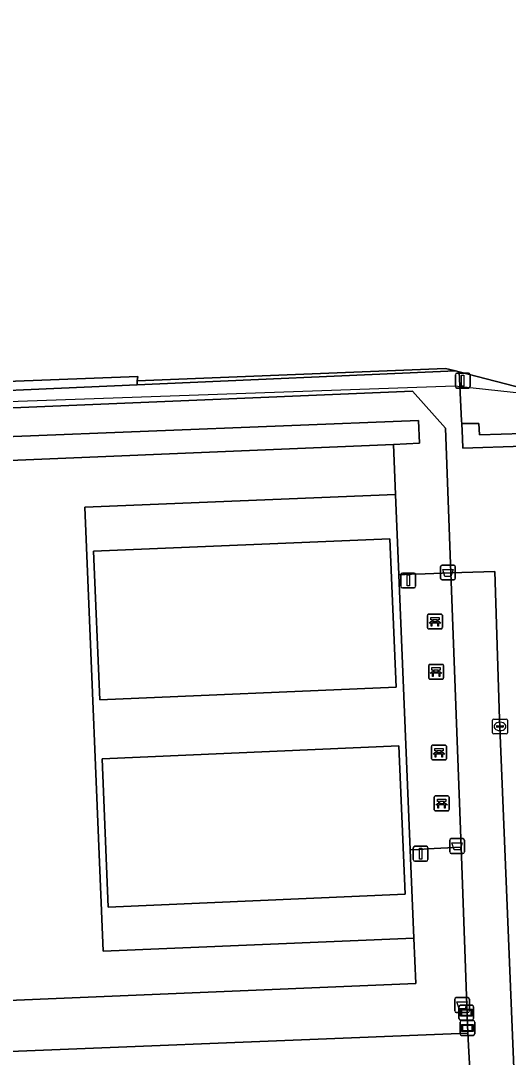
# Model space of a CAD drawing. Extents: x 162510 to 163918, y 388494 to 389774.
# Drawn here: x 162664.2 to 162697.1, y 388675.4 to 388745.4 of the extents above; entities that cross this region are included whole.
import ezdxf

# ---------------------------------------------------------------- set-up
doc = ezdxf.new("R2010")
doc.units = 0
for name, color, linetype in [('IMGEO_Afvalbak', 7, 'Continuous'), ('IMGEO_Bank', 7, 'Continuous'), ('IMGEO_Groenvoorziening', 7, 'Continuous'), ('IMGEO_Haag', 7, 'Continuous'), ('IMGEO_Hek', 7, 'Continuous'), ('IMGEO_Informatiebord', 7, 'Continuous'), ('IMGEO_Kolk', 7, 'Continuous'), ('IMGEO_Lichtmast', 7, 'Continuous'), ('IMGEO_Terreindeel_gesloten', 7, 'Continuous'), ('IMGEO_Voetpad_gesloten', 7, 'Continuous'), ('IMGEO_Voetpad_open', 7, 'Continuous')]:
    doc.layers.add(name, color=color, linetype=linetype)

msp = doc.modelspace()

# ---------------------------------------------------------------- linework, layer by layer
at = {"layer": 'IMGEO_Afvalbak'}
for p, q in [((162692.527, 388707.734), (162692.527, 388708.534)), ((162692.527, 388708.534), (162692.527, 388707.734)), ((162692.627, 388708.634), (162693.417, 388708.634)), ((162693.417, 388708.634), (162692.627, 388708.634)), ((162693.517, 388708.534), (162693.517, 388707.734)), ((162693.517, 388707.734), (162693.517, 388708.534)), ((162693.417, 388707.634), (162692.627, 388707.634)), ((162692.627, 388707.634), (162693.417, 388707.634)), ((162693.143, 388689.253), (162693.143, 388690.053)), ((162693.143, 388690.053), (162693.143, 388689.253)), ((162693.243, 388690.153), (162694.033, 388690.153)), ((162694.033, 388690.153), (162693.243, 388690.153)), ((162694.133, 388690.053), (162694.133, 388689.253)), ((162694.133, 388689.253), (162694.133, 388690.053)), ((162694.033, 388689.153), (162693.243, 388689.153)), ((162693.243, 388689.153), (162694.033, 388689.153)), ((162693.479, 388678.508), (162693.479, 388679.308)), ((162693.479, 388679.308), (162693.479, 388678.508)), ((162693.579, 388679.408), (162694.369, 388679.408)), ((162694.369, 388679.408), (162693.579, 388679.408)), ((162694.469, 388679.308), (162694.469, 388678.508)), ((162694.469, 388678.508), (162694.469, 388679.308)), ((162694.369, 388678.408), (162693.579, 388678.408)), ((162693.579, 388678.408), (162694.369, 388678.408))]:
    msp.add_line(p, q, dxfattribs=at)
for points in [[(162692.67, 388708.348), (162693.374, 388708.348), (162693.225, 388707.878), (162692.819, 388707.878), (162692.67, 388708.348)], [(162693.286, 388689.867), (162693.99, 388689.867), (162693.841, 388689.397), (162693.435, 388689.397), (162693.286, 388689.867)], [(162693.622, 388679.122), (162694.326, 388679.122), (162694.177, 388678.652), (162693.771, 388678.652), (162693.622, 388679.122)]]:
    msp.add_lwpolyline(points, dxfattribs=at)
for centre, start, end in [((162692.627, 388708.534), 90, 180), ((162692.627, 388708.534), 90, 180), ((162693.417, 388708.534), 0, 90), ((162693.417, 388708.534), 360, 90), ((162692.627, 388707.734), 180, 270), ((162692.627, 388707.734), 180, 270), ((162693.417, 388707.734), 270, 0), ((162693.417, 388707.734), 270, 0), ((162693.243, 388690.053), 90, 180), ((162693.243, 388690.053), 90, 180), ((162694.033, 388690.053), 0, 90), ((162694.033, 388690.053), 360, 90), ((162693.243, 388689.253), 180, 270), ((162693.243, 388689.253), 180, 270), ((162694.033, 388689.253), 270, 0), ((162694.033, 388689.253), 270, 0), ((162693.579, 388679.308), 90, 180), ((162693.579, 388679.308), 90, 180), ((162694.369, 388679.308), 0, 90), ((162694.369, 388679.308), 360, 90), ((162693.579, 388678.508), 180, 270), ((162693.579, 388678.508), 180, 270), ((162694.369, 388678.508), 270, 0), ((162694.369, 388678.508), 270, 0)]:
    msp.add_arc(centre, 0.1, start, end, dxfattribs=at)
at = {"layer": 'IMGEO_Bank'}
for p, q in [((162691.644, 388704.403), (162691.644, 388705.244)), ((162691.644, 388705.244), (162691.644, 388704.403)), ((162691.719, 388705.328), (162692.56, 388705.328)), ((162692.56, 388705.328), (162691.719, 388705.328)), ((162692.341, 388704.726), (162691.948, 388704.726)), ((162691.953, 388704.834), (162691.953, 388704.94)), ((162691.997, 388704.94), (162691.997, 388704.834)), ((162692.285, 388704.946), (162692.003, 388704.946)), ((162692.003, 388704.828), (162692.285, 388704.828)), ((162692.291, 388704.834), (162692.291, 388704.94)), ((162692.335, 388704.94), (162692.335, 388704.834)), ((162692.644, 388705.253), (162692.644, 388704.412)), ((162692.644, 388704.412), (162692.644, 388705.253)), ((162692.569, 388704.328), (162691.728, 388704.328)), ((162691.728, 388704.328), (162692.569, 388704.328)), ((162691.721, 388701.007), (162691.721, 388701.848)), ((162691.721, 388701.848), (162691.721, 388701.007)), ((162691.796, 388701.932), (162692.637, 388701.932)), ((162692.637, 388701.932), (162691.796, 388701.932)), ((162692.721, 388701.857), (162692.721, 388701.016)), ((162692.721, 388701.016), (162692.721, 388701.857)), ((162692.418, 388701.33), (162692.025, 388701.33)), ((162692.03, 388701.438), (162692.03, 388701.544)), ((162692.074, 388701.544), (162692.074, 388701.438)), ((162692.362, 388701.55), (162692.08, 388701.55)), ((162692.08, 388701.432), (162692.362, 388701.432)), ((162692.368, 388701.438), (162692.368, 388701.544)), ((162692.412, 388701.544), (162692.412, 388701.438)), ((162692.646, 388700.932), (162691.805, 388700.932)), ((162691.805, 388700.932), (162692.646, 388700.932)), ((162691.917, 388695.549), (162691.917, 388696.39)), ((162691.917, 388696.39), (162691.917, 388695.549)), ((162691.992, 388696.474), (162692.833, 388696.474)), ((162692.833, 388696.474), (162691.992, 388696.474)), ((162692.917, 388696.399), (162692.917, 388695.558)), ((162692.917, 388695.558), (162692.917, 388696.399)), ((162692.614, 388695.872), (162692.221, 388695.872)), ((162692.226, 388695.98), (162692.226, 388696.086)), ((162692.27, 388696.086), (162692.27, 388695.98)), ((162692.558, 388696.092), (162692.276, 388696.092)), ((162692.276, 388695.974), (162692.558, 388695.974)), ((162692.564, 388695.98), (162692.564, 388696.086)), ((162692.608, 388696.086), (162692.608, 388695.98)), ((162692.842, 388695.474), (162692.001, 388695.474)), ((162692.001, 388695.474), (162692.842, 388695.474)), ((162692.096, 388692.111), (162692.096, 388692.952)), ((162692.096, 388692.952), (162692.096, 388692.111)), ((162692.171, 388693.036), (162693.012, 388693.036)), ((162693.012, 388693.036), (162692.171, 388693.036)), ((162693.096, 388692.961), (162693.096, 388692.12)), ((162693.096, 388692.12), (162693.096, 388692.961)), ((162693.021, 388692.036), (162692.18, 388692.036)), ((162692.18, 388692.036), (162693.021, 388692.036)), ((162692.793, 388692.434), (162692.4, 388692.434)), ((162692.405, 388692.542), (162692.405, 388692.648)), ((162692.449, 388692.648), (162692.449, 388692.542)), ((162692.737, 388692.654), (162692.455, 388692.654)), ((162692.455, 388692.536), (162692.737, 388692.536)), ((162692.743, 388692.542), (162692.743, 388692.648)), ((162692.787, 388692.648), (162692.787, 388692.542))]:
    msp.add_line(p, q, dxfattribs=at)
for points in [[(162691.891, 388704.726), (162691.749, 388704.726), (162691.861, 388704.828), (162691.947, 388704.828)], [(162691.947, 388704.946), (162691.861, 388704.946), (162691.861, 388705.107), (162692.424, 388705.107), (162692.424, 388704.946), (162692.341, 388704.946)], [(162691.941, 388704.719), (162691.941, 388704.512), (162691.898, 388704.512), (162691.898, 388704.719)], [(162692.341, 388704.828), (162692.424, 388704.828), (162692.536, 388704.726), (162692.397, 388704.726)], [(162692.391, 388704.719), (162692.391, 388704.512), (162692.347, 388704.512), (162692.347, 388704.719)], [(162691.968, 388701.33), (162691.826, 388701.33), (162691.938, 388701.432), (162692.024, 388701.432)], [(162692.024, 388701.55), (162691.938, 388701.55), (162691.938, 388701.711), (162692.501, 388701.711), (162692.501, 388701.55), (162692.418, 388701.55)], [(162692.018, 388701.323), (162692.018, 388701.116), (162691.975, 388701.116), (162691.975, 388701.323)], [(162692.418, 388701.432), (162692.501, 388701.432), (162692.613, 388701.33), (162692.474, 388701.33)], [(162692.468, 388701.323), (162692.468, 388701.116), (162692.424, 388701.116), (162692.424, 388701.323)], [(162692.22, 388696.092), (162692.134, 388696.092), (162692.134, 388696.253), (162692.697, 388696.253), (162692.697, 388696.092), (162692.614, 388696.092)], [(162692.164, 388695.872), (162692.022, 388695.872), (162692.134, 388695.974), (162692.22, 388695.974)], [(162692.214, 388695.865), (162692.214, 388695.658), (162692.171, 388695.658), (162692.171, 388695.865)], [(162692.614, 388695.974), (162692.697, 388695.974), (162692.809, 388695.872), (162692.67, 388695.872)], [(162692.664, 388695.865), (162692.664, 388695.658), (162692.62, 388695.658), (162692.62, 388695.865)], [(162692.399, 388692.654), (162692.313, 388692.654), (162692.313, 388692.815), (162692.876, 388692.815), (162692.876, 388692.654), (162692.793, 388692.654)], [(162692.343, 388692.434), (162692.201, 388692.434), (162692.313, 388692.536), (162692.399, 388692.536)], [(162692.393, 388692.427), (162692.393, 388692.22), (162692.35, 388692.22), (162692.35, 388692.427)], [(162692.793, 388692.536), (162692.876, 388692.536), (162692.988, 388692.434), (162692.849, 388692.434)], [(162692.843, 388692.427), (162692.843, 388692.22), (162692.799, 388692.22), (162692.799, 388692.427)]]:
    msp.add_lwpolyline(points, dxfattribs=at)
for centre, radius, start, end in [((162691.722, 388705.25), 0.0779, 92.4484, 184.28452), ((162691.722, 388705.25), 0.0779, 92.4484, 184.28452), ((162691.891, 388704.719), 0.00671, 2.89567, 87.10433), ((162691.948, 388704.719), 0.00671, 92.89567, 177.10433), ((162691.946, 388704.939), 0.00671, 2.89567, 87.10433), ((162691.946, 388704.835), 0.00671, 272.89567, 357.10433), ((162692.003, 388704.939), 0.00671, 92.89567, 177.10433), ((162692.003, 388704.835), 0.00671, 182.89567, 267.10433), ((162692.285, 388704.939), 0.00671, 2.89567, 87.10433), ((162692.285, 388704.835), 0.00671, 272.89567, 357.10433), ((162692.342, 388704.939), 0.00671, 92.89567, 177.10433), ((162692.342, 388704.835), 0.00671, 182.89567, 267.10433), ((162692.34, 388704.719), 0.00671, 2.89567, 87.10433), ((162692.397, 388704.719), 0.00671, 92.89567, 177.10433), ((162692.566, 388705.25), 0.0779, 2.4484, 94.28452), ((162692.566, 388705.25), 0.0779, 2.4484, 94.28452), ((162691.722, 388704.406), 0.0779, 182.4484, 274.28452), ((162691.722, 388704.406), 0.0779, 182.4484, 274.28452), ((162692.566, 388704.406), 0.0779, 272.4484, 4.28452), ((162692.566, 388704.406), 0.0779, 272.4484, 4.28452), ((162691.799, 388701.854), 0.0779, 92.4484, 184.28452), ((162691.799, 388701.854), 0.0779, 92.4484, 184.28452), ((162692.643, 388701.854), 0.0779, 2.4484, 94.28452), ((162692.643, 388701.854), 0.0779, 2.4484, 94.28452), ((162691.968, 388701.323), 0.00671, 2.89567, 87.10433), ((162692.025, 388701.323), 0.00671, 92.89567, 177.10433), ((162692.023, 388701.543), 0.00671, 2.89567, 87.10433), ((162692.023, 388701.439), 0.00671, 272.89567, 357.10433), ((162692.08, 388701.543), 0.00671, 92.89567, 177.10433), ((162692.08, 388701.439), 0.00671, 182.89567, 267.10433), ((162692.362, 388701.543), 0.00671, 2.89567, 87.10433), ((162692.362, 388701.439), 0.00671, 272.89567, 357.10433), ((162692.419, 388701.543), 0.00671, 92.89567, 177.10433), ((162692.419, 388701.439), 0.00671, 182.89567, 267.10433), ((162692.417, 388701.323), 0.00671, 2.89567, 87.10433), ((162692.474, 388701.323), 0.00671, 92.89567, 177.10433), ((162691.799, 388701.01), 0.0779, 182.4484, 274.28452), ((162691.799, 388701.01), 0.0779, 182.4484, 274.28452), ((162692.643, 388701.01), 0.0779, 272.4484, 4.28452), ((162692.643, 388701.01), 0.0779, 272.4484, 4.28452), ((162691.995, 388696.396), 0.0779, 92.4484, 184.28452), ((162691.995, 388696.396), 0.0779, 92.4484, 184.28452), ((162692.839, 388696.396), 0.0779, 2.4484, 94.28452), ((162692.839, 388696.396), 0.0779, 2.4484, 94.28452), ((162691.995, 388695.552), 0.0779, 182.4484, 274.28452), ((162691.995, 388695.552), 0.0779, 182.4484, 274.28452), ((162692.164, 388695.865), 0.00671, 2.89567, 87.10433), ((162692.221, 388695.865), 0.00671, 92.89567, 177.10433), ((162692.219, 388696.085), 0.00671, 2.89567, 87.10433), ((162692.219, 388695.981), 0.00671, 272.89567, 357.10433), ((162692.276, 388696.085), 0.00671, 92.89567, 177.10433), ((162692.276, 388695.981), 0.00671, 182.89567, 267.10433), ((162692.558, 388696.085), 0.00671, 2.89567, 87.10433), ((162692.558, 388695.981), 0.00671, 272.89567, 357.10433), ((162692.615, 388696.085), 0.00671, 92.89567, 177.10433), ((162692.615, 388695.981), 0.00671, 182.89567, 267.10433), ((162692.613, 388695.865), 0.00671, 2.89567, 87.10433), ((162692.67, 388695.865), 0.00671, 92.89567, 177.10433), ((162692.839, 388695.552), 0.0779, 272.4484, 4.28452), ((162692.839, 388695.552), 0.0779, 272.4484, 4.28452), ((162692.174, 388692.958), 0.0779, 92.4484, 184.28452), ((162692.174, 388692.958), 0.0779, 92.4484, 184.28452), ((162693.018, 388692.958), 0.0779, 2.4484, 94.28452), ((162693.018, 388692.958), 0.0779, 2.4484, 94.28452), ((162692.174, 388692.114), 0.0779, 182.4484, 274.28452), ((162692.174, 388692.114), 0.0779, 182.4484, 274.28452), ((162692.343, 388692.427), 0.00671, 2.89567, 87.10433), ((162692.4, 388692.427), 0.00671, 92.89567, 177.10433), ((162692.398, 388692.647), 0.00671, 2.89567, 87.10433), ((162692.398, 388692.543), 0.00671, 272.89567, 357.10433), ((162692.455, 388692.647), 0.00671, 92.89567, 177.10433), ((162692.455, 388692.543), 0.00671, 182.89567, 267.10433), ((162692.737, 388692.647), 0.00671, 2.89567, 87.10433), ((162692.737, 388692.543), 0.00671, 272.89567, 357.10433), ((162692.794, 388692.647), 0.00671, 92.89567, 177.10433), ((162692.794, 388692.543), 0.00671, 182.89567, 267.10433), ((162692.792, 388692.427), 0.00671, 2.89567, 87.10433), ((162692.849, 388692.427), 0.00671, 92.89567, 177.10433), ((162693.018, 388692.114), 0.0779, 272.4484, 4.28452), ((162693.018, 388692.114), 0.0779, 272.4484, 4.28452)]:
    msp.add_arc(centre, radius, start, end, dxfattribs=at)
at = {"layer": 'IMGEO_Groenvoorziening'}
msp.add_lwpolyline([(162672.289, 388823.443), (162675.321, 388750.649), (162654.434, 388749.809), (162654.518, 388747.72), (162655.329, 388725.102), (162655.344, 388724.714), (162663.108, 388724.176), (162663.228, 388721.043), (162672.068, 388721.393), (162672.037, 388721.095), (162692.862, 388721.935), (162693.526, 388721.762), (162693.788, 388721.694), (162698.73, 388720.407)], dxfattribs=at)
for points in [[(162693.526, 388721.762), (162692.862, 388721.935), (162672.037, 388721.095), (162672.032, 388720.823)], [(162703.528, 388719.715), (162698.73, 388720.407), (162693.788, 388721.694), (162693.949, 388718.398), (162693.958, 388718.214), (162695.109, 388718.214), (162695.15, 388717.451), (162698.074, 388717.534), (162698.245, 388717.54), (162703.594, 388717.735), (162703.558, 388718.817)], [(162672.037, 388721.095), (162672.068, 388721.393), (162663.228, 388721.043), (162654.987, 388720.717), (162655.645, 388720.108), (162672.032, 388720.823)], [(162691.026, 388718.417), (162691.094, 388716.872), (162689.336, 388716.794), (162689.477, 388713.413), (162689.702, 388707.993), (162690.56, 388708.023), (162691.479, 388708.055), (162693.223, 388708.115), (162692.864, 388717.901), (162690.621, 388720.384), (162654.444, 388718.878), (162654.526, 388716.967)], [(162689.336, 388716.794), (162691.094, 388716.872), (162691.026, 388718.417), (162654.526, 388716.967), (162654.567, 388715.984), (162654.594, 388715.348), (162655.293, 388715.377)], [(162698.245, 388717.54), (162698.074, 388717.534), (162695.15, 388717.451), (162695.109, 388718.214), (162693.958, 388718.214), (162694.007, 388717.2), (162694.024, 388716.533), (162698.11, 388716.672), (162698.255, 388716.677)], [(162693.905, 388689.582), (162691.642, 388689.459), (162691.127, 388689.431), (162690.476, 388689.396), (162690.724, 388683.436), (162690.852, 388680.369), (162656.84, 388678.953), (162655.991, 388678.917), (162656.033, 388677.919), (162656.063, 388677.221), (162656.137, 388675.479), (162694.368, 388677.007)]]:
    msp.add_lwpolyline(points, close=True, dxfattribs=at)
at = {"layer": 'IMGEO_Haag'}
for points in [[(162689.336, 388716.794), (162691.094, 388716.872), (162691.026, 388718.417), (162654.526, 388716.967), (162654.567, 388715.984), (162654.594, 388715.348), (162655.293, 388715.377)], [(162693.958, 388718.214), (162694.007, 388717.2), (162694.024, 388716.533), (162698.11, 388716.672), (162698.255, 388716.677), (162698.245, 388717.54), (162698.074, 388717.534), (162695.15, 388717.451), (162695.109, 388718.214)]]:
    msp.add_lwpolyline(points, close=True, dxfattribs=at)
at = {"layer": 'IMGEO_Hek'}
for points in [[(162672.037, 388721.095), (162692.862, 388721.935), (162693.526, 388721.762)], [(162703.528, 388719.715), (162698.73, 388720.407), (162693.788, 388721.694)], [(162611.441, 388717.506), (162617.521, 388717.796), (162661.393, 388719.618), (162693.494, 388720.758), (162705.503, 388719.443), (162711.505, 388718.785)], [(162672.068, 388721.393), (162672.037, 388721.095)], [(162689.336, 388716.794), (162655.293, 388715.377)]]:
    msp.add_lwpolyline(points, dxfattribs=at)
at = {"layer": 'IMGEO_Informatiebord'}
for p, q in [((162693.769, 388677.991), (162693.769, 388678.791)), ((162693.769, 388678.791), (162693.769, 388677.991)), ((162693.869, 388678.891), (162694.659, 388678.891)), ((162694.659, 388678.891), (162693.869, 388678.891)), ((162694.759, 388678.791), (162694.759, 388677.991)), ((162694.759, 388677.991), (162694.759, 388678.791)), ((162693.843, 388676.959), (162693.843, 388677.759)), ((162693.843, 388677.759), (162693.843, 388676.959)), ((162694.659, 388677.891), (162693.869, 388677.891)), ((162693.869, 388677.891), (162694.659, 388677.891)), ((162693.943, 388677.859), (162694.733, 388677.859)), ((162694.733, 388677.859), (162693.943, 388677.859)), ((162694.833, 388677.759), (162694.833, 388676.959)), ((162694.833, 388676.959), (162694.833, 388677.759)), ((162694.733, 388676.859), (162693.943, 388676.859)), ((162693.943, 388676.859), (162694.733, 388676.859))]:
    msp.add_line(p, q, dxfattribs=at)
for points in [[(162693.87, 388678.623), (162694.658, 388678.623), (162694.658, 388678.159), (162693.87, 388678.159), (162693.87, 388678.623)], [(162693.935, 388678.558), (162693.935, 388678.224), (162694.593, 388678.224), (162694.593, 388678.558), (162693.935, 388678.558)], [(162693.944, 388677.591), (162694.732, 388677.591), (162694.732, 388677.127), (162693.944, 388677.127), (162693.944, 388677.591)], [(162694.009, 388677.526), (162694.009, 388677.192), (162694.667, 388677.192), (162694.667, 388677.526), (162694.009, 388677.526)]]:
    msp.add_lwpolyline(points, dxfattribs=at)
for centre, start, end in [((162693.869, 388678.791), 90, 180), ((162693.869, 388678.791), 90, 180), ((162694.659, 388678.791), 0, 90), ((162694.659, 388678.791), 360, 90), ((162693.869, 388677.991), 180, 270), ((162693.869, 388677.991), 180, 270), ((162693.943, 388677.759), 90, 180), ((162693.943, 388677.759), 90, 180), ((162694.659, 388677.991), 270, 0), ((162694.659, 388677.991), 270, 0), ((162694.733, 388677.759), 0, 90), ((162694.733, 388677.759), 360, 90), ((162693.943, 388676.959), 180, 270), ((162693.943, 388676.959), 180, 270), ((162694.733, 388676.959), 270, 0), ((162694.733, 388676.959), 270, 0)]:
    msp.add_arc(centre, 0.1, start, end, dxfattribs=at)
at = {"layer": 'IMGEO_Kolk'}
for p, q in [((162696.038, 388697.311), (162696.038, 388698.163)), ((162696.113, 388698.237), (162696.965, 388698.237)), ((162696.297, 388697.731), (162696.297, 388697.743)), ((162696.735, 388697.694), (162696.337, 388697.694)), ((162696.34, 388697.78), (162696.738, 388697.78)), ((162696.526, 388698.017), (162696.551, 388698.017)), ((162696.781, 388697.743), (162696.781, 388697.731)), ((162697.039, 388698.163), (162697.039, 388697.311)), ((162696.965, 388697.237), (162696.113, 388697.237)), ((162696.549, 388697.457), (162696.524, 388697.457))]:
    msp.add_line(p, q, dxfattribs=at)
for points in [[(162696.038, 388697.311), (162696.038, 388698.163)], [(162696.113, 388698.237), (162696.965, 388698.237)], [(162697.039, 388698.163), (162697.039, 388697.311)], [(162696.965, 388697.237), (162696.113, 388697.237)]]:
    msp.add_lwpolyline(points, dxfattribs=at)
for centre, radius, start, end in [((162696.115, 388698.161), 0.0765, 91.55205, 178.44795), ((162696.115, 388698.161), 0.0765, 91.55205, 178.44795), ((162696.337, 388697.74), 0.0403, 85.87752, 175.75265), ((162696.334, 388697.73), 0.0366, 178.93798, 274.71019), ((162696.738, 388697.737), 0.043, 264.86636, 352.45326), ((162696.742, 388697.742), 0.0386, 1.73085, 96.63898), ((162696.963, 388698.161), 0.0765, 1.55205, 88.44795), ((162696.963, 388698.161), 0.0765, 1.55205, 88.44795), ((162696.115, 388697.313), 0.0765, 181.55205, 268.44795), ((162696.115, 388697.313), 0.0765, 181.55205, 268.44795), ((162696.963, 388697.313), 0.0765, 271.55205, 358.44795), ((162696.963, 388697.313), 0.0765, 271.55205, 358.44795)]:
    msp.add_arc(centre, radius, start, end, dxfattribs=at)
for centre, major_axis, ratio, start_param, end_param in [((162696.525, 388697.737), (-0.387, 0.002), 0.722429, 4.712389, 7.853982), ((162696.55, 388697.737), (-0.39, 0.002), 0.717154, 1.570796, 4.712389)]:
    msp.add_ellipse(centre, major_axis=major_axis, ratio=ratio, start_param=start_param, end_param=end_param, dxfattribs=at)
at = {"layer": 'IMGEO_Lichtmast'}
for p, q in [((162693.523, 388720.708), (162693.523, 388721.508)), ((162693.523, 388721.508), (162693.523, 388720.708)), ((162693.623, 388721.608), (162694.413, 388721.608)), ((162694.413, 388721.608), (162693.623, 388721.608)), ((162694.513, 388721.508), (162694.513, 388720.708)), ((162694.513, 388720.708), (162694.513, 388721.508)), ((162694.413, 388720.608), (162693.623, 388720.608)), ((162693.623, 388720.608), (162694.413, 388720.608)), ((162689.845, 388707.205), (162689.845, 388708.005)), ((162689.845, 388708.005), (162689.845, 388707.205)), ((162689.945, 388708.105), (162690.735, 388708.105)), ((162690.735, 388708.105), (162689.945, 388708.105)), ((162690.835, 388708.005), (162690.835, 388707.205)), ((162690.835, 388707.205), (162690.835, 388708.005)), ((162690.735, 388707.105), (162689.945, 388707.105)), ((162689.945, 388707.105), (162690.735, 388707.105)), ((162690.682, 388688.735), (162690.682, 388689.535)), ((162690.682, 388689.535), (162690.682, 388688.735)), ((162690.782, 388689.635), (162691.572, 388689.635)), ((162691.572, 388689.635), (162690.782, 388689.635)), ((162691.672, 388689.535), (162691.672, 388688.735)), ((162691.672, 388688.735), (162691.672, 388689.535)), ((162691.572, 388688.635), (162690.782, 388688.635)), ((162690.782, 388688.635), (162691.572, 388688.635))]:
    msp.add_line(p, q, dxfattribs=at)
for points in [[(162693.943, 388721.483), (162694.093, 388721.483), (162694.093, 388720.733), (162693.943, 388720.733), (162693.943, 388721.483)], [(162690.265, 388707.98), (162690.415, 388707.98), (162690.415, 388707.23), (162690.265, 388707.23), (162690.265, 388707.98)], [(162691.102, 388689.51), (162691.252, 388689.51), (162691.252, 388688.76), (162691.102, 388688.76), (162691.102, 388689.51)]]:
    msp.add_lwpolyline(points, dxfattribs=at)
for centre, start, end in [((162693.623, 388721.508), 90, 180), ((162693.623, 388721.508), 90, 180), ((162694.413, 388721.508), 0, 90), ((162694.413, 388721.508), 360, 90), ((162693.623, 388720.708), 180, 270), ((162693.623, 388720.708), 180, 270), ((162694.413, 388720.708), 270, 0), ((162694.413, 388720.708), 270, 0), ((162689.945, 388708.005), 90, 180), ((162689.945, 388708.005), 90, 180), ((162690.735, 388708.005), 0, 90), ((162690.735, 388708.005), 360, 90), ((162689.945, 388707.205), 180, 270), ((162689.945, 388707.205), 180, 270), ((162690.735, 388707.205), 270, 0), ((162690.735, 388707.205), 270, 0), ((162690.782, 388689.535), 90, 180), ((162690.782, 388689.535), 90, 180), ((162691.572, 388689.535), 0, 90), ((162691.572, 388689.535), 360, 90), ((162690.782, 388688.735), 180, 270), ((162690.782, 388688.735), 180, 270), ((162691.572, 388688.735), 270, 0), ((162691.572, 388688.735), 270, 0)]:
    msp.add_arc(centre, 0.1, start, end, dxfattribs=at)
at = {"layer": 'IMGEO_Terreindeel_gesloten'}
for points in [[(162689.336, 388716.794), (162655.293, 388715.377), (162656.84, 388678.953), (162690.852, 388680.369), (162690.724, 388683.436), (162669.745, 388682.557), (162668.494, 388712.547), (162689.477, 388713.413)], [(162669.506, 388699.537), (162689.529, 388700.392), (162689.101, 388710.425), (162669.076, 388709.583)], [(162670.083, 388685.521), (162690.126, 388686.39), (162689.699, 388696.424), (162669.663, 388695.55)]]:
    msp.add_lwpolyline(points, close=True, dxfattribs=at)
at = {"layer": 'IMGEO_Voetpad_gesloten'}
for points in [[(162690.476, 388689.396), (162689.702, 388707.993), (162689.477, 388713.413), (162668.494, 388712.547), (162669.745, 388682.557), (162690.724, 388683.436)], [(162669.506, 388699.537), (162669.076, 388709.583), (162689.101, 388710.425), (162689.529, 388700.392)], [(162670.083, 388685.521), (162669.663, 388695.55), (162689.699, 388696.424), (162690.126, 388686.39)]]:
    msp.add_lwpolyline(points, close=True, dxfattribs=at)
at = {"layer": 'IMGEO_Voetpad_open'}
msp.add_lwpolyline([(162698.11, 388716.672), (162694.024, 388716.533), (162694.007, 388717.2), (162693.958, 388718.214), (162693.949, 388718.398), (162693.788, 388721.694), (162693.526, 388721.762), (162672.032, 388720.823), (162655.645, 388720.108), (162654.987, 388720.717), (162652.876, 388720.633), (162652.907, 388719.713), (162614.09, 388718.064), (162614.13, 388717.165), (162652.945, 388718.814), (162654.444, 388718.878), (162690.621, 388720.384), (162692.864, 388717.901), (162693.223, 388708.115), (162696.181, 388708.218), (162696.505, 388698.224), (162699.364, 388628.615)], dxfattribs=at)
for points in [[(162699.557, 388623.604), (162699.364, 388628.615), (162696.505, 388698.224), (162696.181, 388708.218), (162693.223, 388708.115), (162693.905, 388689.582), (162694.368, 388677.007), (162694.534, 388674.091), (162695.073, 388661.163), (162695.845, 388642.653), (162696.268, 388632.527), (162696.407, 388629.206), (162697.413, 388606.559), (162697.418, 388606.444), (162700.301, 388606.576), (162700.106, 388611.033)], [(162690.56, 388708.023), (162689.702, 388707.993), (162690.476, 388689.396), (162691.127, 388689.431), (162691.642, 388689.459), (162693.905, 388689.582), (162693.223, 388708.115), (162691.479, 388708.055)], [(162694.534, 388674.091), (162694.368, 388677.007), (162656.137, 388675.479), (162654.939, 388675.431), (162616.068, 388673.878), (162616.161, 388670.972), (162654.883, 388672.513), (162656.016, 388672.559)]]:
    msp.add_lwpolyline(points, close=True, dxfattribs=at)

doc.saveas('drawing.dxf')
